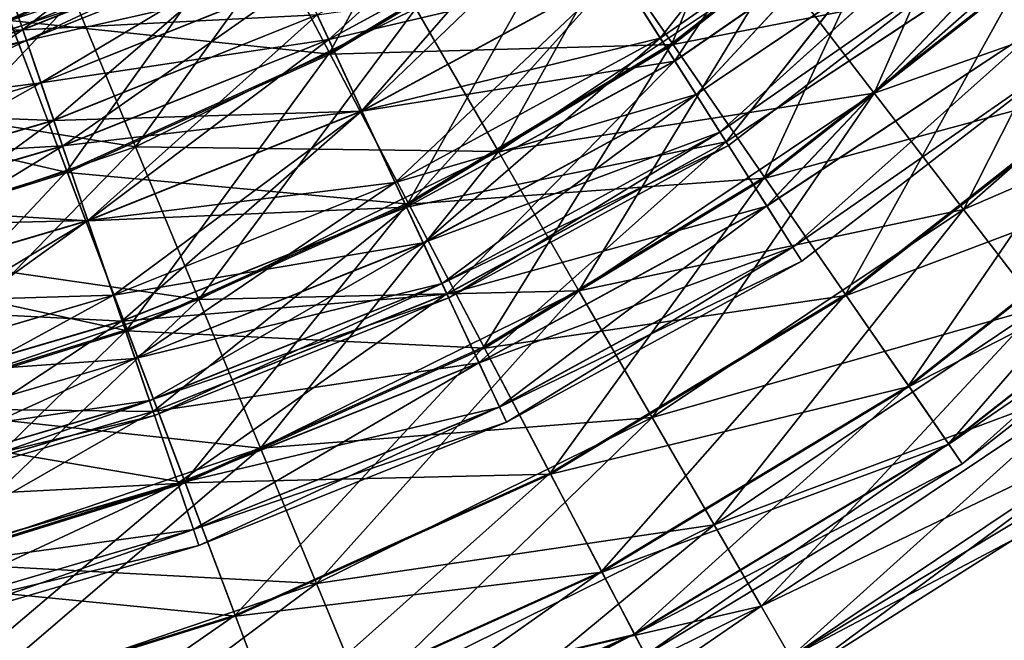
# Model space of a CAD drawing. Header units: millimetres. Extents: x -682 to 137, y -14 to 967.
# Tile 231 of 656: x -37 to -15, y 100 to 114. Entities that reach past the tile are written whole.
import ezdxf

# ---------------------------------------------------------------- set-up
doc = ezdxf.new("R2010")
doc.units = ezdxf.units.MM
doc.header["$LTSCALE"] = 65.185185
for name, color, linetype in [('4087', 7, 'CONTINUOUS'), ('4088', 7, 'CONTINUOUS'), ('4089', 7, 'CONTINUOUS'), ('4090', 7, 'CONTINUOUS'), ('4633', 7, 'CONTINUOUS'), ('4634', 7, 'CONTINUOUS'), ('4635', 7, 'CONTINUOUS'), ('4636', 7, 'CONTINUOUS'), ('4638', 7, 'CONTINUOUS')]:
    doc.layers.add(name, color=color, linetype=linetype)

msp = doc.modelspace()

# ---------------------------------------------------------------- linework, layer by layer
at = {"layer": '4087', "color": 7, "linetype": 'CONTINUOUS', "true_color": 0x96918c}
for points in [[(-20.003, 114.742, 14.891), (-17.864, 111.958, 14.025), (-14.512, 119.564, 14.891), (-20.003, 114.742, 14.891)], [(-14.512, 119.564, 14.891), (-17.864, 111.958, 14.025), (-12.028, 117.083, 14.025), (-14.512, 119.564, 14.891)], [(-27.886, 113.811, 14.891), (-26.077, 110.68, 14.891), (-22.206, 117.61, 14.891), (-27.886, 113.811, 14.891)], [(-22.206, 117.61, 14.891), (-26.077, 110.68, 14.891), (-20.003, 114.742, 14.891), (-22.206, 117.61, 14.891)], [(-36.585, 116.987, 12.345), (-41.394, 111.979, 14.025), (-35.359, 114.03, 14.025), (-36.585, 116.987, 12.345)], [(-17.864, 111.958, 14.025), (-15.914, 109.419, 12.345), (-12.028, 117.083, 14.025), (-17.864, 111.958, 14.025)], [(-12.028, 117.083, 14.025), (-15.914, 109.419, 12.345), (-9.762, 114.82, 12.345), (-12.028, 117.083, 14.025)], [(-35.359, 114.03, 14.025), (-34.014, 110.786, 14.891), (-29.643, 116.851, 14.025), (-35.359, 114.03, 14.025)], [(-29.643, 116.851, 14.025), (-34.014, 110.786, 14.891), (-27.886, 113.811, 14.891), (-29.643, 116.851, 14.025)], [(-15.914, 109.419, 12.345), (-14.265, 107.272, 9.947), (-9.762, 114.82, 12.345), (-15.914, 109.419, 12.345)], [(-26.077, 110.68, 14.891), (-24.32, 107.64, 14.025), (-20.003, 114.742, 14.891), (-26.077, 110.68, 14.891)], [(-20.003, 114.742, 14.891), (-24.32, 107.64, 14.025), (-17.864, 111.958, 14.025), (-20.003, 114.742, 14.891)], [(-41.394, 111.979, 14.025), (-40.485, 108.588, 14.891), (-35.359, 114.03, 14.025), (-41.394, 111.979, 14.025)], [(-35.359, 114.03, 14.025), (-40.485, 108.588, 14.891), (-34.014, 110.786, 14.891), (-35.359, 114.03, 14.025)], [(-34.014, 110.786, 14.891), (-32.63, 107.446, 14.891), (-27.886, 113.811, 14.891), (-34.014, 110.786, 14.891)], [(-27.886, 113.811, 14.891), (-32.63, 107.446, 14.891), (-26.077, 110.68, 14.891), (-27.886, 113.811, 14.891)], [(-24.32, 107.64, 14.025), (-22.718, 104.868, 12.345), (-17.864, 111.958, 14.025), (-24.32, 107.64, 14.025)], [(-17.864, 111.958, 14.025), (-22.718, 104.868, 12.345), (-15.914, 109.419, 12.345), (-17.864, 111.958, 14.025)], [(-40.485, 108.588, 14.891), (-39.549, 105.095, 14.891), (-34.014, 110.786, 14.891), (-40.485, 108.588, 14.891)], [(-34.014, 110.786, 14.891), (-39.549, 105.095, 14.891), (-32.63, 107.446, 14.891), (-34.014, 110.786, 14.891)], [(-32.63, 107.446, 14.891), (-31.285, 104.202, 14.025), (-26.077, 110.68, 14.891), (-32.63, 107.446, 14.891)], [(-26.077, 110.68, 14.891), (-31.285, 104.202, 14.025), (-24.32, 107.64, 14.025), (-26.077, 110.68, 14.891)], [(-22.718, 104.868, 12.345), (-21.364, 102.524, 9.947), (-15.914, 109.419, 12.345), (-22.718, 104.868, 12.345)], [(-15.914, 109.419, 12.345), (-21.364, 102.524, 9.947), (-14.265, 107.272, 9.947), (-15.914, 109.419, 12.345)], [(-39.549, 105.095, 14.891), (-38.64, 101.704, 14.025), (-32.63, 107.446, 14.891), (-39.549, 105.095, 14.891)], [(-32.63, 107.446, 14.891), (-38.64, 101.704, 14.025), (-31.285, 104.202, 14.025), (-32.63, 107.446, 14.891)], [(-31.285, 104.202, 14.025), (-30.059, 101.244, 12.345), (-24.32, 107.64, 14.025), (-31.285, 104.202, 14.025)], [(-24.32, 107.64, 14.025), (-30.059, 101.244, 12.345), (-22.718, 104.868, 12.345), (-24.32, 107.64, 14.025)], [(-21.364, 102.524, 9.947), (-20.336, 100.745, 6.971), (-14.265, 107.272, 9.947), (-21.364, 102.524, 9.947)], [(-14.265, 107.272, 9.947), (-20.336, 100.745, 6.971), (-13.013, 105.643, 6.971), (-14.265, 107.272, 9.947)], [(-20.336, 100.745, 6.971), (-19.695, 99.635, 3.59), (-13.013, 105.643, 6.971), (-20.336, 100.745, 6.971)], [(-13.013, 105.643, 6.971), (-19.695, 99.635, 3.59), (-12.232, 104.626, 3.59), (-13.013, 105.643, 6.971)], [(-30.059, 101.244, 12.345), (-29.023, 98.744, 9.947), (-22.718, 104.868, 12.345), (-30.059, 101.244, 12.345)], [(-22.718, 104.868, 12.345), (-29.023, 98.744, 9.947), (-21.364, 102.524, 9.947), (-22.718, 104.868, 12.345)], [(-19.695, 99.635, 3.59), (-19.477, 99.258), (-12.232, 104.626, 3.59), (-19.695, 99.635, 3.59)], [(-12.232, 104.626, 3.59), (-19.477, 99.258), (-14.804, 102.214), (-12.232, 104.626, 3.59)], [(-38.64, 101.704, 14.025), (-37.81, 98.611, 12.345), (-31.285, 104.202, 14.025), (-38.64, 101.704, 14.025)], [(-31.285, 104.202, 14.025), (-37.81, 98.611, 12.345), (-30.059, 101.244, 12.345), (-31.285, 104.202, 14.025)], [(-29.023, 98.744, 9.947), (-28.236, 96.846, 6.971), (-21.364, 102.524, 9.947), (-29.023, 98.744, 9.947)], [(-21.364, 102.524, 9.947), (-28.236, 96.846, 6.971), (-20.336, 100.745, 6.971), (-21.364, 102.524, 9.947)], [(-37.81, 98.611, 12.345), (-37.11, 95.997, 9.947), (-30.059, 101.244, 12.345), (-37.81, 98.611, 12.345)], [(-30.059, 101.244, 12.345), (-37.11, 95.997, 9.947), (-29.023, 98.744, 9.947), (-30.059, 101.244, 12.345)], [(-28.236, 96.846, 6.971), (-27.745, 95.662, 3.59), (-20.336, 100.745, 6.971), (-28.236, 96.846, 6.971)], [(-20.336, 100.745, 6.971), (-27.745, 95.662, 3.59), (-19.695, 99.635, 3.59), (-20.336, 100.745, 6.971)]]:
    msp.add_3dface(points, dxfattribs=at)
at = {"layer": '4088', "color": 7, "linetype": 'CONTINUOUS', "true_color": 0x96918c}
for points in [[(-17.864, 111.958, -14.025), (-20.003, 114.742, -14.891), (-12.028, 117.083, -14.025), (-17.864, 111.958, -14.025)], [(-9.762, 114.82, -12.345), (-17.864, 111.958, -14.025), (-12.028, 117.083, -14.025), (-9.762, 114.82, -12.345)], [(-41.394, 111.979, -14.025), (-42.223, 115.072, -12.345), (-35.359, 114.03, -14.025), (-41.394, 111.979, -14.025)], [(-15.914, 109.419, -12.345), (-17.864, 111.958, -14.025), (-9.762, 114.82, -12.345), (-15.914, 109.419, -12.345)], [(-7.847, 112.907, -9.947), (-15.914, 109.419, -12.345), (-9.762, 114.82, -12.345), (-7.847, 112.907, -9.947)], [(-26.077, 110.68, -14.891), (-27.886, 113.811, -14.891), (-20.003, 114.742, -14.891), (-26.077, 110.68, -14.891)], [(-17.864, 111.958, -14.025), (-26.077, 110.68, -14.891), (-20.003, 114.742, -14.891), (-17.864, 111.958, -14.025)], [(-34.014, 110.786, -14.891), (-41.394, 111.979, -14.025), (-35.359, 114.03, -14.025), (-34.014, 110.786, -14.891)], [(-34.014, 110.786, -14.891), (-35.359, 114.03, -14.025), (-27.886, 113.811, -14.891), (-34.014, 110.786, -14.891)], [(-26.077, 110.68, -14.891), (-34.014, 110.786, -14.891), (-27.886, 113.811, -14.891), (-26.077, 110.68, -14.891)], [(-14.265, 107.272, -9.947), (-15.914, 109.419, -12.345), (-7.847, 112.907, -9.947), (-14.265, 107.272, -9.947)], [(-40.485, 108.588, -14.891), (-41.394, 111.979, -14.025), (-34.014, 110.786, -14.891), (-40.485, 108.588, -14.891)], [(-24.32, 107.64, -14.025), (-26.077, 110.68, -14.891), (-17.864, 111.958, -14.025), (-24.32, 107.64, -14.025)], [(-15.914, 109.419, -12.345), (-24.32, 107.64, -14.025), (-17.864, 111.958, -14.025), (-15.914, 109.419, -12.345)], [(-32.63, 107.446, -14.891), (-40.485, 108.588, -14.891), (-34.014, 110.786, -14.891), (-32.63, 107.446, -14.891)], [(-32.63, 107.446, -14.891), (-34.014, 110.786, -14.891), (-26.077, 110.68, -14.891), (-32.63, 107.446, -14.891)], [(-24.32, 107.64, -14.025), (-32.63, 107.446, -14.891), (-26.077, 110.68, -14.891), (-24.32, 107.64, -14.025)], [(-22.718, 104.868, -12.345), (-24.32, 107.64, -14.025), (-15.914, 109.419, -12.345), (-22.718, 104.868, -12.345)], [(-14.265, 107.272, -9.947), (-22.718, 104.868, -12.345), (-15.914, 109.419, -12.345), (-14.265, 107.272, -9.947)], [(-39.549, 105.095, -14.891), (-40.485, 108.588, -14.891), (-32.63, 107.446, -14.891), (-39.549, 105.095, -14.891)], [(-31.285, 104.202, -14.025), (-39.549, 105.095, -14.891), (-32.63, 107.446, -14.891), (-31.285, 104.202, -14.025)], [(-31.285, 104.202, -14.025), (-32.63, 107.446, -14.891), (-24.32, 107.64, -14.025), (-31.285, 104.202, -14.025)], [(-22.718, 104.868, -12.345), (-31.285, 104.202, -14.025), (-24.32, 107.64, -14.025), (-22.718, 104.868, -12.345)], [(-21.364, 102.524, -9.947), (-22.718, 104.868, -12.345), (-14.265, 107.272, -9.947), (-21.364, 102.524, -9.947)], [(-13.013, 105.643, -6.971), (-21.364, 102.524, -9.947), (-14.265, 107.272, -9.947), (-13.013, 105.643, -6.971)], [(-20.336, 100.745, -6.971), (-21.364, 102.524, -9.947), (-13.013, 105.643, -6.971), (-20.336, 100.745, -6.971)], [(-12.232, 104.626, -3.59), (-20.336, 100.745, -6.971), (-13.013, 105.643, -6.971), (-12.232, 104.626, -3.59)], [(-38.64, 101.704, -14.025), (-39.549, 105.095, -14.891), (-31.285, 104.202, -14.025), (-38.64, 101.704, -14.025)], [(-30.059, 101.244, -12.345), (-31.285, 104.202, -14.025), (-22.718, 104.868, -12.345), (-30.059, 101.244, -12.345)], [(-21.364, 102.524, -9.947), (-30.059, 101.244, -12.345), (-22.718, 104.868, -12.345), (-21.364, 102.524, -9.947)], [(-19.695, 99.635, -3.59), (-20.336, 100.745, -6.971), (-12.232, 104.626, -3.59), (-19.695, 99.635, -3.59)], [(-11.967, 104.281), (-19.695, 99.635, -3.59), (-12.232, 104.626, -3.59), (-11.967, 104.281)], [(-30.059, 101.244, -12.345), (-38.64, 101.704, -14.025), (-31.285, 104.202, -14.025), (-30.059, 101.244, -12.345)], [(-11.967, 104.281), (-14.804, 102.214), (-19.695, 99.635, -3.59), (-11.967, 104.281)], [(-29.023, 98.744, -9.947), (-30.059, 101.244, -12.345), (-21.364, 102.524, -9.947), (-29.023, 98.744, -9.947)], [(-20.336, 100.745, -6.971), (-29.023, 98.744, -9.947), (-21.364, 102.524, -9.947), (-20.336, 100.745, -6.971)], [(-14.804, 102.214), (-19.477, 99.258), (-19.695, 99.635, -3.59), (-14.804, 102.214)], [(-37.81, 98.611, -12.345), (-38.64, 101.704, -14.025), (-30.059, 101.244, -12.345), (-37.81, 98.611, -12.345)], [(-29.023, 98.744, -9.947), (-37.81, 98.611, -12.345), (-30.059, 101.244, -12.345), (-29.023, 98.744, -9.947)], [(-28.236, 96.846, -6.971), (-29.023, 98.744, -9.947), (-20.336, 100.745, -6.971), (-28.236, 96.846, -6.971)], [(-19.695, 99.635, -3.59), (-28.236, 96.846, -6.971), (-20.336, 100.745, -6.971), (-19.695, 99.635, -3.59)]]:
    msp.add_3dface(points, dxfattribs=at)
at = {"layer": '4089', "color": 7, "linetype": 'CONTINUOUS', "true_color": 0x96918c}
for points in [[(-16.952, 117.182, -12.865), (-24.367, 116.069, -12.87), (-22.263, 113.021, -12.865), (-16.952, 117.182, -12.865)], [(-16.952, 117.182, -12.865), (-22.263, 113.021, -12.865), (-14.597, 114.523, -11.816), (-16.952, 117.182, -12.865)], [(-31.41, 115.958, -11.83), (-37.868, 116.464, -9.83), (-36.763, 113.549, -11.83), (-31.41, 115.958, -11.83)], [(-24.367, 116.069, -12.87), (-31.41, 115.958, -11.83), (-29.758, 112.811, -12.87), (-24.367, 116.069, -12.87)], [(-24.367, 116.069, -12.87), (-29.758, 112.811, -12.87), (-22.263, 113.021, -12.865), (-24.367, 116.069, -12.87)], [(-31.41, 115.958, -11.83), (-36.763, 113.549, -11.83), (-29.758, 112.811, -12.87), (-31.41, 115.958, -11.83)], [(-14.597, 114.523, -11.816), (-22.263, 113.021, -12.865), (-20.245, 110.098, -11.816), (-14.597, 114.523, -11.816)], [(-14.597, 114.523, -11.816), (-20.245, 110.098, -11.816), (-12.533, 112.194, -9.808), (-14.597, 114.523, -11.816)], [(-36.763, 113.549, -11.83), (-42.367, 111.803, -11.83), (-35.502, 110.225, -12.87), (-36.763, 113.549, -11.83)], [(-29.758, 112.811, -12.87), (-36.763, 113.549, -11.83), (-35.502, 110.225, -12.87), (-29.758, 112.811, -12.87)], [(-29.758, 112.811, -12.87), (-35.502, 110.225, -12.87), (-28.037, 109.531, -12.865), (-29.758, 112.811, -12.87)], [(-22.263, 113.021, -12.865), (-29.758, 112.811, -12.87), (-28.037, 109.531, -12.865), (-22.263, 113.021, -12.865)], [(-22.263, 113.021, -12.865), (-28.037, 109.531, -12.865), (-20.245, 110.098, -11.816), (-22.263, 113.021, -12.865)], [(-12.533, 112.194, -9.808), (-20.245, 110.098, -11.816), (-18.477, 107.537, -9.808), (-12.533, 112.194, -9.808)], [(-12.533, 112.194, -9.808), (-18.477, 107.537, -9.808), (-10.929, 110.382, -7.003), (-12.533, 112.194, -9.808)], [(-35.502, 110.225, -12.87), (-42.367, 111.803, -11.83), (-41.516, 108.351, -12.87), (-35.502, 110.225, -12.87)], [(-35.502, 110.225, -12.87), (-41.516, 108.351, -12.87), (-34.189, 106.762, -12.865), (-35.502, 110.225, -12.87)], [(-28.037, 109.531, -12.865), (-35.502, 110.225, -12.87), (-34.189, 106.762, -12.865), (-28.037, 109.531, -12.865)], [(-10.929, 110.382, -7.003), (-18.477, 107.537, -9.808), (-17.103, 105.545, -7.003), (-10.929, 110.382, -7.003)], [(-10.929, 110.382, -7.003), (-17.103, 105.545, -7.003), (-9.914, 109.237, -3.63), (-10.929, 110.382, -7.003)], [(-20.245, 110.098, -11.816), (-28.037, 109.531, -12.865), (-26.386, 106.386, -11.816), (-20.245, 110.098, -11.816)], [(-20.245, 110.098, -11.816), (-26.386, 106.386, -11.816), (-18.477, 107.537, -9.808), (-20.245, 110.098, -11.816)], [(-28.037, 109.531, -12.865), (-34.189, 106.762, -12.865), (-26.386, 106.386, -11.816), (-28.037, 109.531, -12.865)], [(-9.914, 109.237, -3.63), (-17.103, 105.545, -7.003), (-16.233, 104.286, -3.63), (-9.914, 109.237, -3.63)], [(-9.914, 109.237, -3.63), (-16.233, 104.286, -3.63), (-9.571, 108.85), (-9.914, 109.237, -3.63)], [(-9.571, 108.85), (-16.233, 104.286, -3.63), (-15.94, 103.86), (-9.571, 108.85)], [(-34.189, 106.762, -12.865), (-41.516, 108.351, -12.87), (-40.63, 104.755, -12.865), (-34.189, 106.762, -12.865)], [(-18.477, 107.537, -9.808), (-26.386, 106.386, -11.816), (-24.94, 103.63, -9.808), (-18.477, 107.537, -9.808)], [(-18.477, 107.537, -9.808), (-24.94, 103.63, -9.808), (-17.103, 105.545, -7.003), (-18.477, 107.537, -9.808)], [(-34.189, 106.762, -12.865), (-40.63, 104.755, -12.865), (-32.929, 103.441, -11.816), (-34.189, 106.762, -12.865)], [(-26.386, 106.386, -11.816), (-34.189, 106.762, -12.865), (-32.929, 103.441, -11.816), (-26.386, 106.386, -11.816)], [(-26.386, 106.386, -11.816), (-32.929, 103.441, -11.816), (-24.94, 103.63, -9.808), (-26.386, 106.386, -11.816)], [(-17.103, 105.545, -7.003), (-24.94, 103.63, -9.808), (-23.815, 101.488, -7.003), (-17.103, 105.545, -7.003)], [(-17.103, 105.545, -7.003), (-23.815, 101.488, -7.003), (-16.233, 104.286, -3.63), (-17.103, 105.545, -7.003)], [(-32.929, 103.441, -11.816), (-40.63, 104.755, -12.865), (-39.78, 101.306, -11.816), (-32.929, 103.441, -11.816)], [(-16.233, 104.286, -3.63), (-23.815, 101.488, -7.003), (-23.104, 100.132, -3.63), (-16.233, 104.286, -3.63)], [(-16.233, 104.286, -3.63), (-23.104, 100.132, -3.63), (-15.94, 103.86), (-16.233, 104.286, -3.63)], [(-15.94, 103.86), (-23.104, 100.132, -3.63), (-22.864, 99.674), (-15.94, 103.86)], [(-24.94, 103.63, -9.808), (-32.929, 103.441, -11.816), (-31.826, 100.531, -9.808), (-24.94, 103.63, -9.808)], [(-24.94, 103.63, -9.808), (-31.826, 100.531, -9.808), (-23.815, 101.488, -7.003), (-24.94, 103.63, -9.808)], [(-32.929, 103.441, -11.816), (-39.78, 101.306, -11.816), (-31.826, 100.531, -9.808), (-32.929, 103.441, -11.816)], [(-23.815, 101.488, -7.003), (-31.826, 100.531, -9.808), (-30.968, 98.269, -7.003), (-23.815, 101.488, -7.003)], [(-23.815, 101.488, -7.003), (-30.968, 98.269, -7.003), (-23.104, 100.132, -3.63), (-23.815, 101.488, -7.003)], [(-31.826, 100.531, -9.808), (-39.78, 101.306, -11.816), (-39.035, 98.284, -9.808), (-31.826, 100.531, -9.808)], [(-31.826, 100.531, -9.808), (-39.035, 98.284, -9.808), (-30.968, 98.269, -7.003), (-31.826, 100.531, -9.808)], [(-23.104, 100.132, -3.63), (-30.968, 98.269, -7.003), (-30.425, 96.838, -3.63), (-23.104, 100.132, -3.63)], [(-23.104, 100.132, -3.63), (-30.425, 96.838, -3.63), (-22.864, 99.674), (-23.104, 100.132, -3.63)]]:
    msp.add_3dface(points, dxfattribs=at)
at = {"layer": '4090', "color": 7, "linetype": 'CONTINUOUS', "true_color": 0x96918c}
for points in [[(-19.43, 119.979, 12.865), (-22.282, 113.048, 12.87), (-24.386, 116.097, 12.865), (-19.43, 119.979, 12.865)], [(-16.974, 117.207, 12.87), (-22.282, 113.048, 12.87), (-19.43, 119.979, 12.865), (-16.974, 117.207, 12.87)], [(-26.404, 119.02, 11.816), (-29.773, 112.84, 12.865), (-31.424, 115.985, 11.816), (-26.404, 119.02, 11.816)], [(-24.386, 116.097, 12.865), (-29.773, 112.84, 12.865), (-26.404, 119.02, 11.816), (-24.386, 116.097, 12.865)], [(-16.974, 117.207, 12.87), (-20.262, 110.123, 11.83), (-22.282, 113.048, 12.87), (-16.974, 117.207, 12.87)], [(-14.617, 114.546, 11.83), (-20.262, 110.123, 11.83), (-16.974, 117.207, 12.87), (-14.617, 114.546, 11.83)], [(-24.386, 116.097, 12.865), (-28.052, 109.56, 12.87), (-29.773, 112.84, 12.865), (-24.386, 116.097, 12.865)], [(-22.282, 113.048, 12.87), (-28.052, 109.56, 12.87), (-24.386, 116.097, 12.865), (-22.282, 113.048, 12.87)], [(-31.424, 115.985, 11.816), (-35.514, 110.256, 12.865), (-36.774, 113.578, 11.816), (-31.424, 115.985, 11.816)], [(-29.773, 112.84, 12.865), (-35.514, 110.256, 12.865), (-31.424, 115.985, 11.816), (-29.773, 112.84, 12.865)], [(-14.617, 114.546, 11.83), (-18.492, 107.557, 9.83), (-20.262, 110.123, 11.83), (-14.617, 114.546, 11.83)], [(-12.55, 112.212, 9.83), (-18.492, 107.557, 9.83), (-14.617, 114.546, 11.83), (-12.55, 112.212, 9.83)], [(-35.514, 110.256, 12.865), (-41.524, 108.383, 12.865), (-36.774, 113.578, 11.816), (-35.514, 110.256, 12.865)], [(-22.282, 113.048, 12.87), (-26.4, 106.413, 11.83), (-28.052, 109.56, 12.87), (-22.282, 113.048, 12.87)], [(-20.262, 110.123, 11.83), (-26.4, 106.413, 11.83), (-22.282, 113.048, 12.87), (-20.262, 110.123, 11.83)], [(-29.773, 112.84, 12.865), (-34.2, 106.793, 12.87), (-35.514, 110.256, 12.865), (-29.773, 112.84, 12.865)], [(-28.052, 109.56, 12.87), (-34.2, 106.793, 12.87), (-29.773, 112.84, 12.865), (-28.052, 109.56, 12.87)], [(-12.55, 112.212, 9.83), (-17.113, 105.56, 7.031), (-18.492, 107.557, 9.83), (-12.55, 112.212, 9.83)], [(-10.941, 110.396, 7.031), (-17.113, 105.56, 7.031), (-12.55, 112.212, 9.83), (-10.941, 110.396, 7.031)], [(-35.514, 110.256, 12.865), (-40.638, 104.787, 12.87), (-41.524, 108.383, 12.865), (-35.514, 110.256, 12.865)], [(-34.2, 106.793, 12.87), (-40.638, 104.787, 12.87), (-35.514, 110.256, 12.865), (-34.2, 106.793, 12.87)], [(-10.941, 110.396, 7.031), (-16.239, 104.293, 3.663), (-17.113, 105.56, 7.031), (-10.941, 110.396, 7.031)], [(-9.92, 109.244, 3.663), (-16.239, 104.293, 3.663), (-10.941, 110.396, 7.031), (-9.92, 109.244, 3.663)], [(-20.262, 110.123, 11.83), (-24.951, 103.652, 9.83), (-26.4, 106.413, 11.83), (-20.262, 110.123, 11.83)], [(-18.492, 107.557, 9.83), (-24.951, 103.652, 9.83), (-20.262, 110.123, 11.83), (-18.492, 107.557, 9.83)], [(-28.052, 109.56, 12.87), (-32.94, 103.469, 11.83), (-34.2, 106.793, 12.87), (-28.052, 109.56, 12.87)], [(-26.4, 106.413, 11.83), (-32.94, 103.469, 11.83), (-28.052, 109.56, 12.87), (-26.4, 106.413, 11.83)], [(-9.92, 109.244, 3.663), (-15.94, 103.86), (-16.239, 104.293, 3.663), (-9.92, 109.244, 3.663)], [(-9.571, 108.85), (-15.94, 103.86), (-9.92, 109.244, 3.663), (-9.571, 108.85)], [(-18.492, 107.557, 9.83), (-23.824, 101.504, 7.031), (-24.951, 103.652, 9.83), (-18.492, 107.557, 9.83)], [(-17.113, 105.56, 7.031), (-23.824, 101.504, 7.031), (-18.492, 107.557, 9.83), (-17.113, 105.56, 7.031)], [(-34.2, 106.793, 12.87), (-39.787, 101.336, 11.83), (-40.638, 104.787, 12.87), (-34.2, 106.793, 12.87)], [(-32.94, 103.469, 11.83), (-39.787, 101.336, 11.83), (-34.2, 106.793, 12.87), (-32.94, 103.469, 11.83)], [(-26.4, 106.413, 11.83), (-31.835, 100.554, 9.83), (-32.94, 103.469, 11.83), (-26.4, 106.413, 11.83)], [(-24.951, 103.652, 9.83), (-31.835, 100.554, 9.83), (-26.4, 106.413, 11.83), (-24.951, 103.652, 9.83)], [(-17.113, 105.56, 7.031), (-23.108, 100.141, 3.663), (-23.824, 101.504, 7.031), (-17.113, 105.56, 7.031)], [(-16.239, 104.293, 3.663), (-23.108, 100.141, 3.663), (-17.113, 105.56, 7.031), (-16.239, 104.293, 3.663)], [(-16.239, 104.293, 3.663), (-22.864, 99.674), (-23.108, 100.141, 3.663), (-16.239, 104.293, 3.663)], [(-15.94, 103.86), (-22.864, 99.674), (-16.239, 104.293, 3.663), (-15.94, 103.86)], [(-24.951, 103.652, 9.83), (-30.974, 98.285, 7.031), (-31.835, 100.554, 9.83), (-24.951, 103.652, 9.83)], [(-23.824, 101.504, 7.031), (-30.974, 98.285, 7.031), (-24.951, 103.652, 9.83), (-23.824, 101.504, 7.031)], [(-32.94, 103.469, 11.83), (-39.041, 98.309, 9.83), (-39.787, 101.336, 11.83), (-32.94, 103.469, 11.83)], [(-31.835, 100.554, 9.83), (-39.041, 98.309, 9.83), (-32.94, 103.469, 11.83), (-31.835, 100.554, 9.83)], [(-23.824, 101.504, 7.031), (-30.428, 96.846, 3.663), (-30.974, 98.285, 7.031), (-23.824, 101.504, 7.031)], [(-23.108, 100.141, 3.663), (-30.428, 96.846, 3.663), (-23.824, 101.504, 7.031), (-23.108, 100.141, 3.663)], [(-31.835, 100.554, 9.83), (-38.46, 95.953, 7.031), (-39.041, 98.309, 9.83), (-31.835, 100.554, 9.83)], [(-30.974, 98.285, 7.031), (-38.46, 95.953, 7.031), (-31.835, 100.554, 9.83), (-30.974, 98.285, 7.031)], [(-23.108, 100.141, 3.663), (-30.241, 96.354), (-30.428, 96.846, 3.663), (-23.108, 100.141, 3.663)], [(-22.864, 99.674), (-30.241, 96.354), (-23.108, 100.141, 3.663), (-22.864, 99.674)]]:
    msp.add_3dface(points, dxfattribs=at)
at = {"layer": '4633', "color": 7, "linetype": 'CONTINUOUS', "true_color": 0x191919}
for points in [[(-37.018, 114.916, 4.406), (-36.482, 113.347, 6.066), (-31.624, 117.072, 4.406), (-37.018, 114.916, 4.406)], [(-31.624, 117.072, 4.406), (-36.482, 113.347, 6.066), (-30.924, 115.568, 6.066), (-31.624, 117.072, 4.406)], [(-30.043, 113.673, 7.132), (-29.065, 111.571, 7.5), (-24.708, 116.574, 7.132), (-30.043, 113.673, 7.132)], [(-24.708, 116.574, 7.132), (-29.065, 111.571, 7.5), (-23.466, 114.618, 7.5), (-24.708, 116.574, 7.132)], [(-36.481, 113.342, -6.069), (-37.018, 114.912, -4.411), (-30.924, 115.563, -6.069), (-36.481, 113.342, -6.069)], [(-36.482, 113.347, 6.066), (-35.805, 111.369, 7.132), (-30.924, 115.568, 6.066), (-36.482, 113.347, 6.066)], [(-30.042, 113.667, -7.134), (-36.481, 113.342, -6.069), (-30.924, 115.563, -6.069), (-30.042, 113.667, -7.134)], [(-30.924, 115.568, 6.066), (-35.805, 111.369, 7.132), (-30.043, 113.673, 7.132), (-30.924, 115.568, 6.066)], [(-36.481, 113.342, -6.069), (-42.772, 113.226, -4.411), (-37.018, 114.912, -4.411), (-36.481, 113.342, -6.069)], [(-37.018, 114.916, 4.406), (-42.37, 111.62, 6.066), (-36.482, 113.347, 6.066), (-37.018, 114.916, 4.406)], [(-29.064, 111.565, -7.5), (-30.042, 113.667, -7.134), (-23.465, 114.612, -7.5), (-29.064, 111.565, -7.5)], [(-35.805, 111.369, 7.132), (-35.056, 109.176, 7.5), (-30.043, 113.673, 7.132), (-35.805, 111.369, 7.132)], [(-30.043, 113.673, 7.132), (-35.056, 109.176, 7.5), (-29.065, 111.571, 7.5), (-30.043, 113.673, 7.132)], [(-35.805, 111.363, -7.134), (-36.481, 113.342, -6.069), (-30.042, 113.667, -7.134), (-35.805, 111.363, -7.134)], [(-29.064, 111.565, -7.5), (-35.805, 111.363, -7.134), (-30.042, 113.667, -7.134), (-29.064, 111.565, -7.5)], [(-42.369, 111.615, -6.069), (-42.772, 113.226, -4.411), (-36.481, 113.342, -6.069), (-42.369, 111.615, -6.069)], [(-42.37, 111.62, 6.066), (-41.863, 109.591, 7.132), (-36.482, 113.347, 6.066), (-42.37, 111.62, 6.066)], [(-35.805, 111.363, -7.134), (-42.369, 111.615, -6.069), (-36.481, 113.342, -6.069), (-35.805, 111.363, -7.134)], [(-36.482, 113.347, 6.066), (-41.863, 109.591, 7.132), (-35.805, 111.369, 7.132), (-36.482, 113.347, 6.066)], [(-41.862, 109.586, -7.134), (-42.369, 111.615, -6.069), (-35.805, 111.363, -7.134), (-41.862, 109.586, -7.134)], [(-35.055, 109.17, -7.5), (-35.805, 111.363, -7.134), (-29.064, 111.565, -7.5), (-35.055, 109.17, -7.5)], [(-41.863, 109.591, 7.132), (-41.3, 107.342, 7.5), (-35.805, 111.369, 7.132), (-41.863, 109.591, 7.132)], [(-35.055, 109.17, -7.5), (-41.862, 109.586, -7.134), (-35.805, 111.363, -7.134), (-35.055, 109.17, -7.5)], [(-35.805, 111.369, 7.132), (-41.3, 107.342, 7.5), (-35.056, 109.176, 7.5), (-35.805, 111.369, 7.132)], [(-41.3, 107.336, -7.5), (-41.862, 109.586, -7.134), (-35.055, 109.17, -7.5), (-41.3, 107.336, -7.5)]]:
    msp.add_3dface(points, dxfattribs=at)
at = {"layer": '4634', "color": 7, "linetype": 'CONTINUOUS', "true_color": 0x191919}
for points in [[(-18.417, 118.385, 7.5), (-23.466, 114.618, 7.5), (-22.223, 112.662, 7.134), (-18.417, 118.385, 7.5)], [(-18.417, 118.385, 7.5), (-22.223, 112.662, 7.134), (-16.725, 116.457, 7.049), (-18.417, 118.385, 7.5)], [(-22.222, 112.656, -7.132), (-23.465, 114.612, -7.5), (-16.724, 116.451, -7.047), (-22.222, 112.656, -7.132)], [(-22.223, 112.662, 7.134), (-21.102, 110.896, 6.069), (-16.725, 116.457, 7.049), (-22.223, 112.662, 7.134)], [(-21.101, 110.892, -6.066), (-22.222, 112.656, -7.132), (-16.724, 116.451, -7.047), (-21.101, 110.892, -6.066)], [(-16.725, 116.457, 7.049), (-21.102, 110.896, 6.069), (-15.237, 114.762, 5.747), (-16.725, 116.457, 7.049)], [(-15.236, 114.756, -5.743), (-21.101, 110.892, -6.066), (-16.724, 116.451, -7.047), (-15.236, 114.756, -5.743)], [(-21.102, 110.896, 6.069), (-20.212, 109.495, 4.411), (-15.237, 114.762, 5.747), (-21.102, 110.896, 6.069)], [(-20.212, 109.492, -4.406), (-21.101, 110.892, -6.066), (-15.236, 114.756, -5.743), (-20.212, 109.492, -4.406)], [(-15.237, 114.762, 5.747), (-20.212, 109.495, 4.411), (-14.132, 113.502, 3.753), (-15.237, 114.762, 5.747)], [(-14.131, 113.499, -3.747), (-20.212, 109.492, -4.406), (-15.236, 114.756, -5.743), (-14.131, 113.499, -3.747)], [(-23.466, 114.618, 7.5), (-29.065, 111.571, 7.5), (-28.088, 109.47, 7.134), (-23.466, 114.618, 7.5)], [(-29.064, 111.565, -7.5), (-23.465, 114.612, -7.5), (-22.222, 112.656, -7.132), (-29.064, 111.565, -7.5)], [(-23.466, 114.618, 7.5), (-28.088, 109.47, 7.134), (-22.223, 112.662, 7.134), (-23.466, 114.618, 7.5)], [(-20.212, 109.495, 4.411), (-19.641, 108.595, 2.32), (-14.132, 113.502, 3.753), (-20.212, 109.495, 4.411)], [(-19.641, 108.593, -2.315), (-20.212, 109.492, -4.406), (-14.131, 113.499, -3.747), (-19.641, 108.593, -2.315)], [(-14.132, 113.502, 3.753), (-19.641, 108.595, 2.32), (-13.544, 112.832, 1.305), (-14.132, 113.502, 3.753)], [(-13.544, 112.831, -1.299), (-19.641, 108.593, -2.315), (-14.131, 113.499, -3.747), (-13.544, 112.831, -1.299)], [(-19.641, 108.595, 2.32), (-19.444, 108.284, 0.003), (-13.544, 112.832, 1.305), (-19.641, 108.595, 2.32)], [(-19.444, 108.284, 0.003), (-19.641, 108.593, -2.315), (-13.544, 112.831, -1.299), (-19.444, 108.284, 0.003)], [(-13.544, 112.832, 1.305), (-19.444, 108.284, 0.003), (-13.544, 112.831, -1.299), (-13.544, 112.832, 1.305)], [(-28.087, 109.464, -7.132), (-29.064, 111.565, -7.5), (-22.222, 112.656, -7.132), (-28.087, 109.464, -7.132)], [(-28.088, 109.47, 7.134), (-27.206, 107.573, 6.069), (-22.223, 112.662, 7.134), (-28.088, 109.47, 7.134)], [(-21.101, 110.892, -6.066), (-28.087, 109.464, -7.132), (-22.222, 112.656, -7.132), (-21.101, 110.892, -6.066)], [(-22.223, 112.662, 7.134), (-27.206, 107.573, 6.069), (-21.102, 110.896, 6.069), (-22.223, 112.662, 7.134)], [(-29.065, 111.571, 7.5), (-35.056, 109.176, 7.5), (-34.306, 106.983, 7.134), (-29.065, 111.571, 7.5)], [(-35.055, 109.17, -7.5), (-29.064, 111.565, -7.5), (-28.087, 109.464, -7.132), (-35.055, 109.17, -7.5)], [(-29.065, 111.571, 7.5), (-34.306, 106.983, 7.134), (-28.088, 109.47, 7.134), (-29.065, 111.571, 7.5)], [(-27.205, 107.569, -6.066), (-28.087, 109.464, -7.132), (-21.101, 110.892, -6.066), (-27.205, 107.569, -6.066)], [(-27.206, 107.573, 6.069), (-26.506, 106.068, 4.411), (-21.102, 110.896, 6.069), (-27.206, 107.573, 6.069)], [(-20.212, 109.492, -4.406), (-27.205, 107.569, -6.066), (-21.101, 110.892, -6.066), (-20.212, 109.492, -4.406)], [(-21.102, 110.896, 6.069), (-26.506, 106.068, 4.411), (-20.212, 109.495, 4.411), (-21.102, 110.896, 6.069)], [(-34.305, 106.977, -7.132), (-35.055, 109.17, -7.5), (-28.087, 109.464, -7.132), (-34.305, 106.977, -7.132)], [(-34.306, 106.983, 7.134), (-33.629, 105.004, 6.069), (-28.088, 109.47, 7.134), (-34.306, 106.983, 7.134)], [(-27.205, 107.569, -6.066), (-34.305, 106.977, -7.132), (-28.087, 109.464, -7.132), (-27.205, 107.569, -6.066)], [(-28.088, 109.47, 7.134), (-33.629, 105.004, 6.069), (-27.206, 107.573, 6.069), (-28.088, 109.47, 7.134)], [(-26.505, 106.065, -4.406), (-27.205, 107.569, -6.066), (-20.212, 109.492, -4.406), (-26.505, 106.065, -4.406)], [(-26.506, 106.068, 4.411), (-26.056, 105.101, 2.32), (-20.212, 109.495, 4.411), (-26.506, 106.068, 4.411)], [(-19.641, 108.593, -2.315), (-26.505, 106.065, -4.406), (-20.212, 109.492, -4.406), (-19.641, 108.593, -2.315)], [(-20.212, 109.495, 4.411), (-26.056, 105.101, 2.32), (-19.641, 108.595, 2.32), (-20.212, 109.495, 4.411)], [(-35.056, 109.176, 7.5), (-41.3, 107.342, 7.5), (-40.738, 105.093, 7.134), (-35.056, 109.176, 7.5)], [(-41.3, 107.336, -7.5), (-35.055, 109.17, -7.5), (-34.305, 106.977, -7.132), (-41.3, 107.336, -7.5)], [(-35.056, 109.176, 7.5), (-40.738, 105.093, 7.134), (-34.306, 106.983, 7.134), (-35.056, 109.176, 7.5)], [(-26.056, 105.1, -2.315), (-26.505, 106.065, -4.406), (-19.641, 108.593, -2.315), (-26.056, 105.1, -2.315)], [(-26.056, 105.101, 2.32), (-25.901, 104.768, 0.003), (-19.641, 108.595, 2.32), (-26.056, 105.101, 2.32)], [(-19.444, 108.284, 0.003), (-26.056, 105.1, -2.315), (-19.641, 108.593, -2.315), (-19.444, 108.284, 0.003)], [(-19.641, 108.595, 2.32), (-25.901, 104.768, 0.003), (-19.444, 108.284, 0.003), (-19.641, 108.595, 2.32)], [(-25.901, 104.768, 0.003), (-26.056, 105.1, -2.315), (-19.444, 108.284, 0.003), (-25.901, 104.768, 0.003)], [(-33.629, 104.999, -6.066), (-34.305, 106.977, -7.132), (-27.205, 107.569, -6.066), (-33.629, 104.999, -6.066)], [(-33.629, 105.004, 6.069), (-33.092, 103.433, 4.411), (-27.206, 107.573, 6.069), (-33.629, 105.004, 6.069)], [(-26.505, 106.065, -4.406), (-33.629, 104.999, -6.066), (-27.205, 107.569, -6.066), (-26.505, 106.065, -4.406)], [(-27.206, 107.573, 6.069), (-33.092, 103.433, 4.411), (-26.506, 106.068, 4.411), (-27.206, 107.573, 6.069)], [(-40.737, 105.088, -7.132), (-41.3, 107.336, -7.5), (-34.305, 106.977, -7.132), (-40.737, 105.088, -7.132)], [(-40.738, 105.093, 7.134), (-40.231, 103.064, 6.069), (-34.306, 106.983, 7.134), (-40.738, 105.093, 7.134)], [(-33.629, 104.999, -6.066), (-40.737, 105.088, -7.132), (-34.305, 106.977, -7.132), (-33.629, 104.999, -6.066)], [(-34.306, 106.983, 7.134), (-40.231, 103.064, 6.069), (-33.629, 105.004, 6.069), (-34.306, 106.983, 7.134)], [(-33.092, 103.43, -4.406), (-33.629, 104.999, -6.066), (-26.505, 106.065, -4.406), (-33.092, 103.43, -4.406)], [(-33.092, 103.433, 4.411), (-32.748, 102.425, 2.32), (-26.506, 106.068, 4.411), (-33.092, 103.433, 4.411)], [(-26.056, 105.1, -2.315), (-33.092, 103.43, -4.406), (-26.505, 106.065, -4.406), (-26.056, 105.1, -2.315)], [(-26.506, 106.068, 4.411), (-32.748, 102.425, 2.32), (-26.056, 105.101, 2.32), (-26.506, 106.068, 4.411)], [(-40.23, 103.059, -6.066), (-40.737, 105.088, -7.132), (-33.629, 104.999, -6.066), (-40.23, 103.059, -6.066)], [(-32.747, 102.423, -2.315), (-33.092, 103.43, -4.406), (-26.056, 105.1, -2.315), (-32.747, 102.423, -2.315)], [(-32.748, 102.425, 2.32), (-32.629, 102.076, 0.003), (-26.056, 105.101, 2.32), (-32.748, 102.425, 2.32)], [(-25.901, 104.768, 0.003), (-32.747, 102.423, -2.315), (-26.056, 105.1, -2.315), (-25.901, 104.768, 0.003)], [(-26.056, 105.101, 2.32), (-32.629, 102.076, 0.003), (-25.901, 104.768, 0.003), (-26.056, 105.101, 2.32)], [(-40.231, 103.064, 6.069), (-39.828, 101.453, 4.411), (-33.629, 105.004, 6.069), (-40.231, 103.064, 6.069)], [(-33.092, 103.43, -4.406), (-40.23, 103.059, -6.066), (-33.629, 104.999, -6.066), (-33.092, 103.43, -4.406)], [(-33.629, 105.004, 6.069), (-39.828, 101.453, 4.411), (-33.092, 103.433, 4.411), (-33.629, 105.004, 6.069)], [(-32.629, 102.076, 0.003), (-32.747, 102.423, -2.315), (-25.901, 104.768, 0.003), (-32.629, 102.076, 0.003)], [(-39.827, 101.45, -4.406), (-40.23, 103.059, -6.066), (-33.092, 103.43, -4.406), (-39.827, 101.45, -4.406)], [(-39.828, 101.453, 4.411), (-39.569, 100.419, 2.32), (-33.092, 103.433, 4.411), (-39.828, 101.453, 4.411)], [(-32.747, 102.423, -2.315), (-39.827, 101.45, -4.406), (-33.092, 103.43, -4.406), (-32.747, 102.423, -2.315)], [(-33.092, 103.433, 4.411), (-39.569, 100.419, 2.32), (-32.748, 102.425, 2.32), (-33.092, 103.433, 4.411)], [(-39.569, 100.417, -2.315), (-39.827, 101.45, -4.406), (-32.747, 102.423, -2.315), (-39.569, 100.417, -2.315)], [(-39.569, 100.419, 2.32), (-39.48, 100.061, 0.003), (-32.748, 102.425, 2.32), (-39.569, 100.419, 2.32)], [(-32.629, 102.076, 0.003), (-39.569, 100.417, -2.315), (-32.747, 102.423, -2.315), (-32.629, 102.076, 0.003)], [(-32.748, 102.425, 2.32), (-39.48, 100.061, 0.003), (-32.629, 102.076, 0.003), (-32.748, 102.425, 2.32)], [(-39.48, 100.061, 0.003), (-39.569, 100.417, -2.315), (-32.629, 102.076, 0.003), (-39.48, 100.061, 0.003)]]:
    msp.add_3dface(points, dxfattribs=at)
at = {"layer": '4635', "color": 7, "linetype": 'CONTINUOUS', "true_color": 0x191919}
for points in [[(-23.465, 114.613, -4.5), (-22.542, 113.16, -4.157), (-18.416, 118.38, -4.5), (-23.465, 114.613, -4.5)], [(-18.416, 118.38, -4.5), (-22.542, 113.16, -4.157), (-17.134, 116.92, -4.058), (-18.416, 118.38, -4.5)], [(-22.542, 113.163, 4.158), (-23.465, 114.617, 4.5), (-17.129, 116.916, 4.055), (-22.542, 113.163, 4.158)], [(-22.542, 113.16, -4.157), (-21.759, 111.928, -3.181), (-17.134, 116.92, -4.058), (-22.542, 113.16, -4.157)], [(-21.759, 111.93, 3.183), (-22.542, 113.163, 4.158), (-17.129, 116.916, 4.055), (-21.759, 111.93, 3.183)], [(-17.134, 116.92, -4.058), (-21.759, 111.928, -3.181), (-16.099, 115.74, -2.811), (-17.134, 116.92, -4.058)], [(-16.095, 115.738, 2.806), (-21.759, 111.93, 3.183), (-17.129, 116.916, 4.055), (-16.095, 115.738, 2.806)], [(-21.759, 111.928, -3.181), (-21.236, 111.105, -1.721), (-16.099, 115.74, -2.811), (-21.759, 111.928, -3.181)], [(-21.236, 111.106, 1.724), (-21.759, 111.93, 3.183), (-16.095, 115.738, 2.806), (-21.236, 111.106, 1.724)], [(-16.099, 115.74, -2.811), (-21.236, 111.105, -1.721), (-15.523, 115.085, -1.006), (-16.099, 115.74, -2.811)], [(-15.522, 115.085, 0.999), (-21.236, 111.106, 1.724), (-16.095, 115.738, 2.806), (-15.522, 115.085, 0.999)], [(-21.236, 111.105, -1.721), (-21.052, 110.817, 0.002), (-15.523, 115.085, -1.006), (-21.236, 111.105, -1.721)], [(-21.052, 110.817, 0.002), (-21.236, 111.106, 1.724), (-15.522, 115.085, 0.999), (-21.052, 110.817, 0.002)], [(-15.523, 115.085, -1.006), (-21.052, 110.817, 0.002), (-15.522, 115.085, 0.999), (-15.523, 115.085, -1.006)], [(-22.542, 113.163, 4.158), (-29.065, 111.57, 4.5), (-23.465, 114.617, 4.5), (-22.542, 113.163, 4.158)], [(-29.064, 111.567, -4.5), (-28.338, 110.005, -4.157), (-23.465, 114.613, -4.5), (-29.064, 111.567, -4.5)], [(-23.465, 114.613, -4.5), (-28.338, 110.005, -4.157), (-22.542, 113.16, -4.157), (-23.465, 114.613, -4.5)], [(-28.339, 110.008, 4.158), (-29.065, 111.57, 4.5), (-22.542, 113.163, 4.158), (-28.339, 110.008, 4.158)], [(-21.759, 111.93, 3.183), (-28.339, 110.008, 4.158), (-22.542, 113.163, 4.158), (-21.759, 111.93, 3.183)], [(-28.338, 110.005, -4.157), (-27.722, 108.682, -3.181), (-22.542, 113.16, -4.157), (-28.338, 110.005, -4.157)], [(-22.542, 113.16, -4.157), (-27.722, 108.682, -3.181), (-21.759, 111.928, -3.181), (-22.542, 113.16, -4.157)], [(-27.723, 108.684, 3.183), (-28.339, 110.008, 4.158), (-21.759, 111.93, 3.183), (-27.723, 108.684, 3.183)], [(-21.236, 111.106, 1.724), (-27.723, 108.684, 3.183), (-21.759, 111.93, 3.183), (-21.236, 111.106, 1.724)], [(-27.722, 108.682, -3.181), (-27.311, 107.798, -1.721), (-21.759, 111.928, -3.181), (-27.722, 108.682, -3.181)], [(-21.759, 111.928, -3.181), (-27.311, 107.798, -1.721), (-21.236, 111.105, -1.721), (-21.759, 111.928, -3.181)], [(-28.339, 110.008, 4.158), (-35.055, 109.175, 4.5), (-29.065, 111.57, 4.5), (-28.339, 110.008, 4.158)], [(-35.055, 109.171, -4.5), (-34.498, 107.542, -4.157), (-29.064, 111.567, -4.5), (-35.055, 109.171, -4.5)], [(-29.064, 111.567, -4.5), (-34.498, 107.542, -4.157), (-28.338, 110.005, -4.157), (-29.064, 111.567, -4.5)], [(-27.311, 107.799, 1.724), (-27.723, 108.684, 3.183), (-21.236, 111.106, 1.724), (-27.311, 107.799, 1.724)], [(-21.052, 110.817, 0.002), (-27.311, 107.799, 1.724), (-21.236, 111.106, 1.724), (-21.052, 110.817, 0.002)], [(-27.311, 107.798, -1.721), (-27.167, 107.488, 0.002), (-21.236, 111.105, -1.721), (-27.311, 107.798, -1.721)], [(-21.236, 111.105, -1.721), (-27.167, 107.488, 0.002), (-21.052, 110.817, 0.002), (-21.236, 111.105, -1.721)], [(-27.167, 107.488, 0.002), (-27.311, 107.799, 1.724), (-21.052, 110.817, 0.002), (-27.167, 107.488, 0.002)], [(-34.498, 107.545, 4.158), (-35.055, 109.175, 4.5), (-28.339, 110.008, 4.158), (-34.498, 107.545, 4.158)], [(-27.723, 108.684, 3.183), (-34.498, 107.545, 4.158), (-28.339, 110.008, 4.158), (-27.723, 108.684, 3.183)], [(-34.498, 107.542, -4.157), (-34.025, 106.161, -3.181), (-28.338, 110.005, -4.157), (-34.498, 107.542, -4.157)], [(-28.338, 110.005, -4.157), (-34.025, 106.161, -3.181), (-27.722, 108.682, -3.181), (-28.338, 110.005, -4.157)], [(-34.498, 107.545, 4.158), (-41.3, 107.341, 4.5), (-35.055, 109.175, 4.5), (-34.498, 107.545, 4.158)], [(-41.3, 107.338, -4.5), (-40.882, 105.667, -4.157), (-35.055, 109.171, -4.5), (-41.3, 107.338, -4.5)], [(-35.055, 109.171, -4.5), (-40.882, 105.667, -4.157), (-34.498, 107.542, -4.157), (-35.055, 109.171, -4.5)], [(-34.026, 106.163, 3.183), (-34.498, 107.545, 4.158), (-27.723, 108.684, 3.183), (-34.026, 106.163, 3.183)], [(-27.311, 107.799, 1.724), (-34.026, 106.163, 3.183), (-27.723, 108.684, 3.183), (-27.311, 107.799, 1.724)], [(-34.025, 106.161, -3.181), (-33.71, 105.238, -1.72), (-27.722, 108.682, -3.181), (-34.025, 106.161, -3.181)], [(-27.722, 108.682, -3.181), (-33.71, 105.238, -1.72), (-27.311, 107.798, -1.721), (-27.722, 108.682, -3.181)], [(-33.71, 105.24, 1.724), (-34.026, 106.163, 3.183), (-27.311, 107.799, 1.724), (-33.71, 105.24, 1.724)], [(-27.167, 107.488, 0.002), (-33.71, 105.24, 1.724), (-27.311, 107.799, 1.724), (-27.167, 107.488, 0.002)], [(-33.71, 105.238, -1.72), (-33.599, 104.915, 0.002), (-27.311, 107.798, -1.721), (-33.71, 105.238, -1.72)], [(-27.311, 107.798, -1.721), (-33.599, 104.915, 0.002), (-27.167, 107.488, 0.002), (-27.311, 107.798, -1.721)], [(-40.882, 105.67, 4.158), (-41.3, 107.341, 4.5), (-34.498, 107.545, 4.158), (-40.882, 105.67, 4.158)], [(-34.026, 106.163, 3.183), (-40.882, 105.67, 4.158), (-34.498, 107.545, 4.158), (-34.026, 106.163, 3.183)], [(-40.882, 105.667, -4.157), (-40.528, 104.25, -3.181), (-34.498, 107.542, -4.157), (-40.882, 105.667, -4.157)], [(-34.498, 107.542, -4.157), (-40.528, 104.25, -3.181), (-34.025, 106.161, -3.181), (-34.498, 107.542, -4.157)], [(-33.599, 104.915, 0.002), (-33.71, 105.24, 1.724), (-27.167, 107.488, 0.002), (-33.599, 104.915, 0.002)], [(-40.528, 104.253, 3.183), (-40.882, 105.67, 4.158), (-34.026, 106.163, 3.183), (-40.528, 104.253, 3.183)], [(-33.71, 105.24, 1.724), (-40.528, 104.253, 3.183), (-34.026, 106.163, 3.183), (-33.71, 105.24, 1.724)], [(-40.528, 104.25, -3.181), (-40.291, 103.304, -1.72), (-34.025, 106.161, -3.181), (-40.528, 104.25, -3.181)], [(-34.025, 106.161, -3.181), (-40.291, 103.304, -1.72), (-33.71, 105.238, -1.72), (-34.025, 106.161, -3.181)], [(-40.291, 103.306, 1.724), (-40.528, 104.253, 3.183), (-33.71, 105.24, 1.724), (-40.291, 103.306, 1.724)], [(-33.599, 104.915, 0.002), (-40.291, 103.306, 1.724), (-33.71, 105.24, 1.724), (-33.599, 104.915, 0.002)], [(-40.291, 103.304, -1.72), (-40.208, 102.973, 0.002), (-33.71, 105.238, -1.72), (-40.291, 103.304, -1.72)], [(-33.71, 105.238, -1.72), (-40.208, 102.973, 0.002), (-33.599, 104.915, 0.002), (-33.71, 105.238, -1.72)], [(-40.208, 102.973, 0.002), (-40.291, 103.306, 1.724), (-33.599, 104.915, 0.002), (-40.208, 102.973, 0.002)]]:
    msp.add_3dface(points, dxfattribs=at)
at = {"layer": '4636', "color": 7, "linetype": 'CONTINUOUS', "true_color": 0x191919}
for points in [[(-30.407, 114.452, -3.183), (-29.791, 113.128, -4.158), (-25.171, 117.3, -3.183), (-30.407, 114.452, -3.183)], [(-25.171, 117.3, -3.183), (-29.791, 113.128, -4.158), (-24.388, 116.067, -4.158), (-25.171, 117.3, -3.183)], [(-29.791, 113.131, 4.157), (-30.407, 114.455, 3.181), (-24.389, 116.07, 4.157), (-29.791, 113.131, 4.157)], [(-23.465, 114.617, 4.5), (-29.791, 113.131, 4.157), (-24.389, 116.07, 4.157), (-23.465, 114.617, 4.5)], [(-29.791, 113.128, -4.158), (-29.064, 111.567, -4.5), (-24.388, 116.067, -4.158), (-29.791, 113.128, -4.158)], [(-29.064, 111.567, -4.5), (-23.465, 114.613, -4.5), (-24.388, 116.067, -4.158), (-29.064, 111.567, -4.5)], [(-36.511, 113.431, -0.002), (-36.4, 113.106, -1.724), (-30.963, 115.649, -0.002), (-36.511, 113.431, -0.002)], [(-30.818, 115.339, 1.721), (-36.511, 113.431, -0.002), (-30.963, 115.649, -0.002), (-30.818, 115.339, 1.721)], [(-30.963, 115.649, -0.002), (-36.4, 113.106, -1.724), (-30.818, 115.337, -1.724), (-30.963, 115.649, -0.002)], [(-36.4, 113.107, 1.72), (-36.511, 113.431, -0.002), (-30.818, 115.339, 1.721), (-36.4, 113.107, 1.72)], [(-30.407, 114.455, 3.181), (-36.4, 113.107, 1.72), (-30.818, 115.339, 1.721), (-30.407, 114.455, 3.181)], [(-36.4, 113.106, -1.724), (-36.084, 112.182, -3.183), (-30.818, 115.337, -1.724), (-36.4, 113.106, -1.724)], [(-30.818, 115.337, -1.724), (-36.084, 112.182, -3.183), (-30.407, 114.452, -3.183), (-30.818, 115.337, -1.724)], [(-23.465, 114.617, 4.5), (-29.065, 111.57, 4.5), (-29.791, 113.131, 4.157), (-23.465, 114.617, 4.5)], [(-36.085, 112.185, 3.181), (-36.4, 113.107, 1.72), (-30.407, 114.455, 3.181), (-36.085, 112.185, 3.181)], [(-29.791, 113.131, 4.157), (-36.085, 112.185, 3.181), (-30.407, 114.455, 3.181), (-29.791, 113.131, 4.157)], [(-36.084, 112.182, -3.183), (-35.612, 110.801, -4.158), (-30.407, 114.452, -3.183), (-36.084, 112.182, -3.183)], [(-30.407, 114.452, -3.183), (-35.612, 110.801, -4.158), (-29.791, 113.128, -4.158), (-30.407, 114.452, -3.183)], [(-42.392, 111.706, -0.002), (-42.308, 111.373, -1.724), (-36.511, 113.431, -0.002), (-42.392, 111.706, -0.002)], [(-36.4, 113.107, 1.72), (-42.392, 111.706, -0.002), (-36.511, 113.431, -0.002), (-36.4, 113.107, 1.72)], [(-36.511, 113.431, -0.002), (-42.308, 111.373, -1.724), (-36.4, 113.106, -1.724), (-36.511, 113.431, -0.002)], [(-42.309, 111.374, 1.72), (-42.392, 111.706, -0.002), (-36.4, 113.107, 1.72), (-42.309, 111.374, 1.72)], [(-36.085, 112.185, 3.181), (-42.309, 111.374, 1.72), (-36.4, 113.107, 1.72), (-36.085, 112.185, 3.181)], [(-42.308, 111.373, -1.724), (-42.072, 110.426, -3.183), (-36.4, 113.106, -1.724), (-42.308, 111.373, -1.724)], [(-36.4, 113.106, -1.724), (-42.072, 110.426, -3.183), (-36.084, 112.182, -3.183), (-36.4, 113.106, -1.724)], [(-35.612, 110.804, 4.157), (-36.085, 112.185, 3.181), (-29.791, 113.131, 4.157), (-35.612, 110.804, 4.157)], [(-29.065, 111.57, 4.5), (-35.612, 110.804, 4.157), (-29.791, 113.131, 4.157), (-29.065, 111.57, 4.5)], [(-35.612, 110.801, -4.158), (-35.055, 109.171, -4.5), (-29.791, 113.128, -4.158), (-35.612, 110.801, -4.158)], [(-35.055, 109.171, -4.5), (-29.064, 111.567, -4.5), (-29.791, 113.128, -4.158), (-35.055, 109.171, -4.5)], [(-42.072, 110.428, 3.181), (-42.309, 111.374, 1.72), (-36.085, 112.185, 3.181), (-42.072, 110.428, 3.181)], [(-35.612, 110.804, 4.157), (-42.072, 110.428, 3.181), (-36.085, 112.185, 3.181), (-35.612, 110.804, 4.157)], [(-42.072, 110.426, -3.183), (-41.717, 109.009, -4.158), (-36.084, 112.182, -3.183), (-42.072, 110.426, -3.183)], [(-36.084, 112.182, -3.183), (-41.717, 109.009, -4.158), (-35.612, 110.801, -4.158), (-36.084, 112.182, -3.183)], [(-29.065, 111.57, 4.5), (-35.055, 109.175, 4.5), (-35.612, 110.804, 4.157), (-29.065, 111.57, 4.5)], [(-41.718, 109.012, 4.157), (-42.072, 110.428, 3.181), (-35.612, 110.804, 4.157), (-41.718, 109.012, 4.157)], [(-35.055, 109.175, 4.5), (-41.718, 109.012, 4.157), (-35.612, 110.804, 4.157), (-35.055, 109.175, 4.5)], [(-41.717, 109.009, -4.158), (-41.3, 107.338, -4.5), (-35.612, 110.801, -4.158), (-41.717, 109.009, -4.158)], [(-41.3, 107.338, -4.5), (-35.055, 109.171, -4.5), (-35.612, 110.801, -4.158), (-41.3, 107.338, -4.5)], [(-35.055, 109.175, 4.5), (-41.3, 107.341, 4.5), (-41.718, 109.012, 4.157), (-35.055, 109.175, 4.5)]]:
    msp.add_3dface(points, dxfattribs=at)
at = {"layer": '4638', "color": 7, "linetype": 'CONTINUOUS', "true_color": 0x191919}
for points in [[(-15.237, 114.762, 5.747), (-14.132, 113.502, 3.753), (-9.91, 118.404, 4.411), (-15.237, 114.762, 5.747)], [(-14.131, 113.499, -3.747), (-15.236, 114.756, -5.743), (-9.907, 118.402, -4.406), (-14.131, 113.499, -3.747)]]:
    msp.add_3dface(points, dxfattribs=at)

doc.saveas('drawing.dxf')
